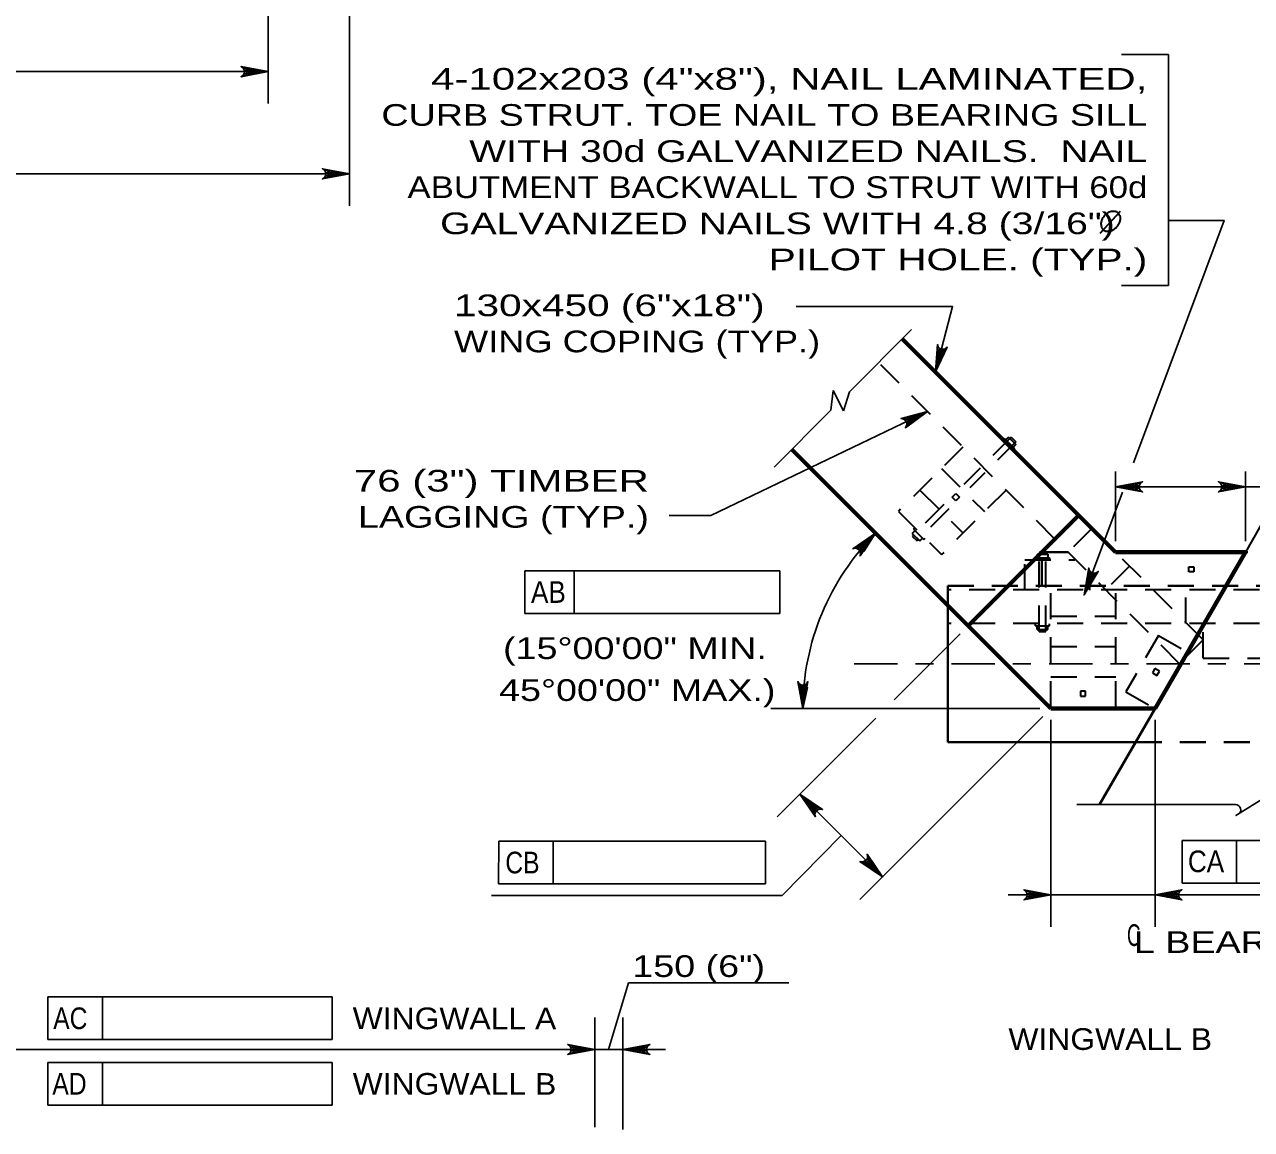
# Model space of a CAD drawing. Extents: x -6.4 to 73.1, y -66 to 0.
# Drawn here: x 51.01 to 57.8, y -57.51 to -51.39 of the extents above; entities that cross this region are included whole.
import ezdxf
from ezdxf.enums import TextEntityAlignment as Align

# ---------------------------------------------------------------- set-up
doc = ezdxf.new("R2010")
doc.units = 0
doc.header["$LTSCALE"] = 0.048
doc.linetypes.add('DOT_DASHED', pattern=[7.7, 5, -1.2, 0.3, -1.2])
doc.linetypes.add('MEDIUM_DASHED', pattern=[4.5, 3, -1.5])
for name, color, linetype, lineweight in [('3', 7, 'Continuous', 35), ('4', 7, 'Continuous', 25), ('5', 7, 'Continuous', 25), ('52', 7, 'Continuous', 25), ('8', 7, 'Continuous', 25)]:
    doc.layers.add(name, color=color, linetype=linetype, lineweight=lineweight)

msp = doc.modelspace()

# ---------------------------------------------------------------- hatches: boundary and pattern name
at = {"layer": '4'}
for points in [[(52.23683, -51.63492), (52.23683, -51.67425), (52.35492, -51.65458)], [(52.687, -52.20067), (52.687, -52.24008), (52.80508, -52.22042)], [(57.16708, -53.9335), (57.16708, -53.97292), (57.049, -53.95325)], [(57.64975, -53.9335), (57.64975, -53.97292), (57.76783, -53.95325)], [(55.65417, -54.31058), (55.62517, -54.28392), (55.7195, -54.21025)], [(55.30283, -55.06208), (55.34217, -55.06375), (55.31742, -55.18092)], [(55.398, -55.7245), (55.37017, -55.75233), (55.30058, -55.65492)], [(55.68883, -56.01525), (55.661, -56.04317), (55.75842, -56.11275)], [(56.57208, -56.19275), (56.57208, -56.23208), (56.69017, -56.21242)], [(57.38583, -56.19275), (57.38583, -56.23208), (57.26775, -56.21242)], [(54.04625, -57.0485), (54.04625, -57.08783), (54.16433, -57.06817)], [(54.43842, -57.0485), (54.43842, -57.08783), (54.32033, -57.06817)]]:
    msp.add_hatch(color=256, dxfattribs=at).paths.add_polyline_path(points)

# ---------------------------------------------------------------- linework, layer by layer
at = {"layer": '3', "lineweight": 25}
for p, q in [((55.91925, -53.08242), (55.57483, -53.42675)), ((55.47233, -53.52925), (55.48533, -53.41992)), ((55.48533, -53.41992), (55.54158, -53.53233)), ((55.54158, -53.53233), (55.57483, -53.42675)), ((55.47233, -53.52925), (55.15725, -53.84442))]:
    msp.add_line(p, q, dxfattribs=at)
at = {"layer": '3', "lineweight": 70}
for p, q in [((57.049, -54.31483), (55.86792, -53.13375)), ((56.69017, -55.18092), (55.25542, -53.74617)), ((56.84483, -54.11067), (56.23233, -54.72308)), ((57.76783, -54.31483), (57.049, -54.31483)), ((57.76783, -54.31483), (57.26775, -55.18092)), ((57.26775, -55.18092), (56.69017, -55.18092))]:
    msp.add_line(p, q, dxfattribs=at)
at = {"layer": '3', "linetype": 'MEDIUM_DASHED'}
for p, q in [((56.71325, -54.24217), (55.73633, -53.26525)), ((56.47133, -53.6775), (56.20917, -53.93967)), ((56.45642, -53.6775), (56.4415, -53.69242)), ((56.45642, -53.6775), (56.49742, -53.7185)), ((56.47133, -53.6775), (56.49742, -53.70358)), ((56.20375, -53.73267), (55.84675, -54.08967)), ((56.49742, -53.70358), (56.2415, -53.95958)), ((56.43408, -53.685), (56.42658, -53.69242)), ((56.43408, -53.685), (56.48992, -53.74092)), ((56.49742, -53.7185), (56.4825, -53.73342)), ((56.48992, -53.74092), (56.4825, -53.74833)), ((56.0845, -53.85192), (56.323, -54.09042)), ((55.96558, -53.97083), (56.20417, -54.20933)), ((56.44225, -53.97117), (56.08525, -54.32817)), ((55.84675, -54.08967), (56.08525, -54.32817)), ((56.097, -54.05183), (55.92317, -54.22567)), ((56.12625, -54.07475), (55.94925, -54.25175)), ((55.92317, -54.21083), (55.93808, -54.19592)), ((55.92317, -54.21083), (55.96417, -54.25175)), ((55.92317, -54.22567), (55.94925, -54.25175)), ((55.93058, -54.18842), (55.93808, -54.181)), ((56.91742, -54.18325), (56.78592, -54.31483)), ((55.96417, -54.25175), (55.97908, -54.23692)), ((57.4035, -54.93242), (56.71325, -54.24217)), ((56.54575, -54.52567), (56.54575, -54.357)), ((56.54575, -54.357), (56.82292, -54.357)), ((56.60467, -54.3465), (56.60467, -54.357)), ((56.60467, -54.3465), (56.68367, -54.3465)), ((56.61517, -54.32542), (56.61517, -54.3465)), ((56.61517, -54.32542), (56.67317, -54.32542)), ((56.62575, -54.31483), (56.66258, -54.31483)), ((56.62575, -54.75392), (56.62575, -54.31483)), ((56.66258, -54.75392), (56.66258, -54.31483)), ((56.67317, -54.32542), (56.67317, -54.3465)), ((56.68367, -54.3465), (56.68367, -54.357)), ((57.53508, -54.80092), (57.049, -54.31483)), ((57.12625, -54.39217), (56.99475, -54.52367)), ((56.90667, -54.52567), (56.90667, -54.44083)), ((58.57767, -54.52367), (56.11933, -54.52367)), ((56.11933, -54.70967), (56.11933, -54.52367)), ((56.69017, -55.17325), (56.69017, -54.50083)), ((57.05108, -55.17325), (57.05108, -54.50083)), ((57.43867, -54.70967), (57.43867, -54.52367)), ((56.69017, -54.66892), (57.05108, -54.66892)), ((58.57767, -54.70967), (56.11933, -54.70967)), ((56.60467, -54.72225), (56.60467, -54.71175)), ((56.60467, -54.72225), (56.68367, -54.72225)), ((56.61517, -54.74333), (56.61517, -54.72225)), ((56.61517, -54.74333), (56.67317, -54.74333)), ((56.62575, -54.75392), (56.66258, -54.75392)), ((56.67317, -54.74333), (56.67317, -54.72225)), ((56.68367, -54.72225), (56.68367, -54.71175)), ((57.535, -54.90208), (57.535, -54.70967)), ((56.69017, -54.83708), (57.05108, -54.83708)), ((57.28708, -54.77542), (57.10667, -55.08792)), ((57.28708, -54.77542), (57.44825, -54.86842)), ((57.53508, -54.80092), (57.4035, -54.93242)), ((57.535, -54.90208), (57.89592, -54.90208)), ((56.69017, -55.00517), (57.05108, -55.00517)), ((57.10667, -55.08792), (57.26775, -55.18092)), ((56.69017, -55.17325), (57.05108, -55.17325))]:
    msp.add_line(p, q, dxfattribs=at)
at = {"layer": '3'}
msp.add_line((57.89317, -54.09775), (57.76783, -54.31483), dxfattribs=at)
at = {"layer": '3', "linetype": 'MEDIUM_DASHED', "lineweight": 40}
for p, q in [((56.64067, -54.50083), (56.64067, -54.31483)), ((56.78592, -54.31483), (56.64067, -54.31483)), ((58.269, -54.31483), (57.76783, -54.31483)), ((56.11933, -54.50083), (58.57767, -54.50083))]:
    msp.add_line(p, q, dxfattribs=at)
at = {"layer": '3', "lineweight": 40}
for p, q in [((56.11933, -55.3675), (56.11933, -54.50083)), ((57.26775, -55.18092), (56.96075, -55.71275)), ((56.11933, -55.367), (57.16033, -55.367))]:
    msp.add_line(p, q, dxfattribs=at)
at = {"layer": '3', "linetype": 'DOT_DASHED', "lineweight": 25}
msp.add_line((55.6005, -54.93242), (64.39775, -54.93242), dxfattribs=at)
at = {"layer": '3', "linetype": 'MEDIUM_DASHED'}
for points in [[(56.16417, -54.03017), (56.14442, -54.0105), (56.16417, -53.99075), (56.18392, -54.0105)], [(57.48333, -54.42417), (57.45542, -54.42417), (57.45542, -54.39625), (57.48333, -54.39625)], [(57.26733, -54.95908), (57.25342, -54.98325), (57.27758, -54.99717), (57.2915, -54.973)], [(56.85392, -55.11208), (56.88183, -55.11208), (56.88183, -55.08417), (56.85392, -55.08417)]]:
    msp.add_lwpolyline(points, close=True, dxfattribs=at)
msp.add_lwpolyline([(55.93058, -54.18842), (55.9865, -54.24433), (55.994, -54.23692)], dxfattribs=at)
at = {"layer": '4'}
for p, q in [((52.35492, -49.4215), (52.35492, -51.83175)), ((52.80508, -49.62817), (52.80508, -52.39758)), ((57.08233, -51.56025), (57.34125, -51.56025)), ((47.55575, -51.65458), (52.35492, -51.65458)), ((52.80508, -52.22042), (42.02958, -52.22042)), ((56.00733, -53.53625), (54.80808, -54.11258)), ((57.049, -54.25325), (57.049, -53.8685)), ((57.76783, -54.25325), (57.76783, -53.8685)), ((57.049, -53.95325), (59.41708, -53.95325)), ((56.87467, -54.55183), (57.08767, -53.9825)), ((54.80817, -54.11258), (54.57608, -54.11258)), ((53.77667, -54.41883), (53.77667, -54.65508)), ((55.18867, -54.41883), (53.77667, -54.41883)), ((53.77667, -54.65508), (53.77667, -54.41883)), ((54.05042, -54.65508), (54.05042, -54.41883)), ((55.18867, -54.65508), (55.18867, -54.41883)), ((53.77667, -54.65508), (55.18867, -54.65508)), ((56.189, -54.76658), (55.82358, -55.132)), ((56.62867, -55.18092), (55.14025, -55.18092)), ((55.72075, -55.23483), (55.17542, -55.78017)), ((56.64667, -55.22442), (55.63317, -56.238)), ((56.69017, -55.2425), (56.69017, -56.38958)), ((57.26775, -55.2425), (57.26775, -56.38958)), ((55.30058, -55.65492), (55.75842, -56.11275)), ((53.63225, -55.91525), (53.63217, -56.1515)), ((53.93467, -55.91525), (53.93467, -56.1515)), ((55.52808, -55.886), (55.20267, -56.21658)), ((58.99208, -55.9115), (57.41725, -55.9115)), ((57.41725, -55.9115), (57.41725, -56.14775)), ((57.71967, -55.9115), (57.71967, -56.14775)), ((53.63217, -56.1515), (55.10942, -56.1515)), ((58.99208, -56.14775), (57.41725, -56.14775)), ((53.5925, -56.21658), (55.20267, -56.21658)), ((56.69017, -56.21242), (56.454, -56.21242)), ((57.77908, -56.21242), (56.69017, -56.21242)), ((57.26775, -56.21242), (58.99725, -56.21242)), ((54.24133, -57.06817), (54.35208, -56.69908)), ((54.35208, -56.69908), (55.23917, -56.69908)), ((51.136, -56.77758), (52.71075, -56.77758)), ((51.136, -56.77758), (51.136, -57.01383)), ((51.43842, -56.77758), (51.43842, -57.01383)), ((52.71075, -56.77758), (52.71075, -57.01383)), ((54.16433, -57.49808), (54.16433, -56.891)), ((54.32033, -57.51117), (54.32033, -56.891)), ((51.136, -57.01383), (52.71075, -57.01383)), ((50.80342, -57.06817), (54.16433, -57.06817)), ((54.04625, -57.06817), (53.92817, -57.06817)), ((54.16433, -57.06817), (54.47625, -57.06817)), ((54.32033, -57.06817), (54.5565, -57.06817)), ((51.136, -57.14008), (52.71075, -57.14008)), ((51.136, -57.14008), (51.136, -57.37625)), ((51.43842, -57.14008), (51.43842, -57.37625)), ((52.71075, -57.14008), (52.71075, -57.37625)), ((51.136, -57.37625), (52.71075, -57.37625))]:
    msp.add_line(p, q, dxfattribs=at)
at = {"layer": '4', "linetype": 'MEDIUM_DASHED', "lineweight": 40}
msp.add_line((57.16033, -55.367), (58.57767, -55.367), dxfattribs=at)
at = {"layer": '4'}
for points in [[(57.34125, -51.56025), (57.34125, -52.83825), (57.08233, -52.83825)], [(52.35492, -51.65458), (52.20575, -51.68258), (52.21725, -51.67458), (52.22317, -51.66458), (52.22492, -51.65458), (52.22317, -51.64458), (52.21725, -51.63458), (52.20575, -51.62658), (52.35492, -51.65458), (52.21725, -51.63458), (52.22317, -51.64458), (52.35492, -51.65458), (52.22492, -51.65458), (52.22317, -51.66458), (52.35492, -51.65458), (52.21725, -51.67458)], [(52.80508, -52.22042), (52.65592, -52.24842), (52.66742, -52.24042), (52.67333, -52.23042), (52.67508, -52.22042), (52.67333, -52.21042), (52.66742, -52.20042), (52.65592, -52.19242), (52.80508, -52.22042), (52.66742, -52.20042), (52.67333, -52.21042), (52.80508, -52.22042), (52.67508, -52.22042), (52.67333, -52.23042), (52.80508, -52.22042), (52.66742, -52.24042)], [(57.14817, -53.82067), (57.65042, -52.47842), (57.34125, -52.47842)], [(56.05083, -53.31667), (56.14633, -52.95492), (55.27967, -52.95492)], [(56.05083, -53.31667), (56.06183, -53.16533), (56.06667, -53.1785), (56.07475, -53.18675), (56.084, -53.191), (56.09408, -53.19183), (56.10533, -53.18867), (56.11592, -53.17958), (56.05083, -53.31667), (56.10533, -53.18867), (56.09408, -53.19183), (56.05083, -53.31667), (56.084, -53.191), (56.07475, -53.18675), (56.05083, -53.31667), (56.06667, -53.1785)], [(56.00733, -53.53625), (55.885, -53.62608), (55.89192, -53.61392), (55.89292, -53.60233), (55.89017, -53.59258), (55.88425, -53.58425), (55.87458, -53.57783), (55.86083, -53.57567), (56.00733, -53.53625), (55.87458, -53.57783), (55.88425, -53.58425), (56.00733, -53.53625), (55.89017, -53.59258), (55.89292, -53.60233), (56.00733, -53.53625), (55.89192, -53.61392)], [(57.049, -53.95325), (57.19817, -53.98125), (57.18667, -53.97325), (57.18075, -53.96325), (57.179, -53.95325), (57.18075, -53.94325), (57.18667, -53.93325), (57.19817, -53.92525), (57.049, -53.95325), (57.18667, -53.93325), (57.18075, -53.94325), (57.049, -53.95325), (57.179, -53.95325), (57.18075, -53.96325), (57.049, -53.95325), (57.18667, -53.97325)], [(57.76783, -53.95325), (57.61867, -53.92525), (57.63017, -53.93325), (57.63608, -53.94325), (57.63783, -53.95325), (57.63608, -53.96325), (57.63017, -53.97325), (57.61867, -53.98125), (57.76783, -53.95325), (57.63017, -53.97325), (57.63608, -53.96325), (57.76783, -53.95325), (57.63783, -53.95325), (57.63608, -53.94325), (57.76783, -53.95325), (57.63017, -53.93325)], [(55.7195, -54.21025), (55.59425, -54.29592), (55.608, -54.29342), (55.61925, -54.29633), (55.62758, -54.30217), (55.63342, -54.31042), (55.63633, -54.32167), (55.63383, -54.3355), (55.7195, -54.21025), (55.63633, -54.32167), (55.63342, -54.31042), (55.7195, -54.21025), (55.62758, -54.30217), (55.61925, -54.29633), (55.7195, -54.21025), (55.608, -54.29342)], [(55.31742, -55.18092), (55.34533, -55.03175), (55.33742, -55.04325), (55.32742, -55.04917), (55.31742, -55.05092), (55.30742, -55.04917), (55.29742, -55.04325), (55.28942, -55.03175), (55.31742, -55.18092), (55.29742, -55.04325), (55.30742, -55.04917), (55.31742, -55.18092), (55.31742, -55.05092), (55.32742, -55.04917), (55.31742, -55.18092), (55.33742, -55.04325)], [(55.30058, -55.65492), (55.38625, -55.78017), (55.38375, -55.76642), (55.38667, -55.75508), (55.3925, -55.74683), (55.40075, -55.741), (55.41208, -55.73808), (55.42583, -55.74058), (55.30058, -55.65492), (55.41208, -55.73808), (55.40075, -55.741), (55.30058, -55.65492), (55.3925, -55.74683), (55.38667, -55.75508), (55.30058, -55.65492), (55.38375, -55.76642)], [(53.63225, -55.91525), (55.1095, -55.91533), (55.10942, -56.1515)], [(55.75842, -56.11275), (55.67275, -55.9875), (55.67525, -56.00125), (55.67233, -56.01258), (55.6665, -56.02083), (55.65825, -56.02667), (55.64692, -56.02958), (55.63317, -56.02708), (55.75842, -56.11275), (55.64692, -56.02958), (55.65825, -56.02667), (55.75842, -56.11275), (55.6665, -56.02083), (55.67233, -56.01258), (55.75842, -56.11275), (55.67525, -56.00125)], [(56.69017, -56.21242), (56.541, -56.18442), (56.5525, -56.19242), (56.55842, -56.20242), (56.56017, -56.21242), (56.55842, -56.22242), (56.5525, -56.23242), (56.541, -56.24042), (56.69017, -56.21242), (56.5525, -56.23242), (56.55842, -56.22242), (56.69017, -56.21242), (56.56017, -56.21242), (56.55842, -56.20242), (56.69017, -56.21242), (56.5525, -56.19242)], [(57.26775, -56.21242), (57.41692, -56.24042), (57.40542, -56.23242), (57.3995, -56.22242), (57.39775, -56.21242), (57.3995, -56.20242), (57.40542, -56.19242), (57.41692, -56.18442), (57.26775, -56.21242), (57.40542, -56.19242), (57.3995, -56.20242), (57.26775, -56.21242), (57.39775, -56.21242), (57.3995, -56.22242), (57.26775, -56.21242), (57.40542, -56.23242)], [(54.16433, -57.06817), (54.01517, -57.09617), (54.02667, -57.08817), (54.03258, -57.07817), (54.03433, -57.06817), (54.03258, -57.05817), (54.02667, -57.04817), (54.01517, -57.04017), (54.16433, -57.06817), (54.02667, -57.04817), (54.03258, -57.05817), (54.16433, -57.06817), (54.03433, -57.06817), (54.03258, -57.07817), (54.16433, -57.06817), (54.02667, -57.08817)], [(54.32033, -57.06817), (54.4695, -57.04017), (54.458, -57.04817), (54.45208, -57.05817), (54.45033, -57.06817), (54.45208, -57.07817), (54.458, -57.08817), (54.4695, -57.09617), (54.32033, -57.06817), (54.458, -57.08817), (54.45208, -57.07817), (54.32033, -57.06817), (54.45033, -57.06817), (54.45208, -57.05817), (54.32033, -57.06817), (54.458, -57.04817)]]:
    msp.add_lwpolyline(points, dxfattribs=at)
for points in [[(52.23683, -51.63492), (52.23683, -51.67425), (52.35492, -51.65458)], [(52.687, -52.20067), (52.687, -52.24008), (52.80508, -52.22042)], [(57.16708, -53.9335), (57.16708, -53.97292), (57.049, -53.95325)], [(57.64975, -53.9335), (57.64975, -53.97292), (57.76783, -53.95325)], [(55.65417, -54.31058), (55.62517, -54.28392), (55.7195, -54.21025)], [(55.30283, -55.06208), (55.34217, -55.06375), (55.31742, -55.18092)], [(55.398, -55.7245), (55.37017, -55.75233), (55.30058, -55.65492)], [(55.68883, -56.01525), (55.661, -56.04317), (55.75842, -56.11275)], [(56.57208, -56.19275), (56.57208, -56.23208), (56.69017, -56.21242)], [(57.38583, -56.19275), (57.38583, -56.23208), (57.26775, -56.21242)], [(54.04625, -57.0485), (54.04625, -57.08783), (54.16433, -57.06817)], [(54.43842, -57.0485), (54.43842, -57.08783), (54.32033, -57.06817)]]:
    msp.add_lwpolyline(points, close=True, dxfattribs=at)
msp.add_arc((56.69025, -55.18099), 1.37279, 135.00021, 179.99884, dxfattribs=at)
at = {"layer": '5', "lineweight": 35}
msp.add_line((56.9645, -52.54883), (57.0765, -52.42625), dxfattribs=at)
msp.add_spline([(57.06483, -52.43833), (57.05608, -52.4315), (57.04733, -52.42908), (57.03633, -52.42808), (57.03008, -52.42808), (57.01933, -52.43058), (57.0095, -52.43508), (57.00258, -52.439), (56.98933, -52.44958), (56.979, -52.46308), (56.97275, -52.47575), (56.96908, -52.48733), (56.968, -52.49808), (56.96908, -52.50733), (56.97358, -52.5205), (56.97833, -52.52733), (56.988, -52.53458), (57.0025, -52.53808), (57.019, -52.53758), (57.03983, -52.52808), (57.05508, -52.515), (57.06658, -52.49908), (57.07408, -52.4825), (57.07658, -52.46408), (57.07333, -52.45225), (57.06533, -52.43833)], degree=3, dxfattribs=at)
at = {"layer": '52'}
msp.add_lwpolyline([(56.87467, -54.55183), (56.90075, -54.40233), (56.90242, -54.40908), (56.90417, -54.41583), (56.90783, -54.42042), (56.91142, -54.42492), (56.91583, -54.4275), (56.92025, -54.43), (56.92517, -54.431), (56.93017, -54.43192), (56.93592, -54.43092), (56.94158, -54.42992), (56.94733, -54.42592), (56.95308, -54.42192), (56.87467, -54.55183), (56.94733, -54.42592), (56.94158, -54.42992), (56.87467, -54.55183), (56.93592, -54.43092), (56.93017, -54.43192), (56.87467, -54.55183), (56.92517, -54.431), (56.92025, -54.43), (56.87467, -54.55183), (56.91583, -54.4275), (56.91142, -54.42492), (56.87467, -54.55183), (56.90783, -54.42042), (56.90417, -54.41583), (56.87467, -54.55183), (56.90242, -54.40908)], dxfattribs=at)
at = {"layer": '8'}
msp.add_line((56.83408, -55.71275), (57.71383, -55.71275), dxfattribs=at)
msp.add_lwpolyline([(57.728, -55.76575), (57.716, -55.77325), (57.90842, -55.65233), (57.89558, -55.66042)], dxfattribs=at)
msp.add_arc((57.71385, -55.74122), 0.02841, 300, 90, dxfattribs=at)

# ---------------------------------------------------------------- texts
at = {"layer": '4', "width": 0.9}
for s, p in [('AB', (53.90771, -54.59558)), ('CA', (57.54988, -56.08667))]:
    msp.add_text(s, height=0.12, dxfattribs=at).set_placement(p, align=Align.CENTER)
at = {"layer": '4', "width": 0.85}
for s, rotation, p in [('CB', 359.937, (53.76385, -56.09336)), ('AC', 359.938, (51.25973, -56.95569)), ('AD', 359.938, (51.25498, -57.31819))]:
    msp.add_text(s, height=0.12, rotation=rotation, dxfattribs=at).set_placement(p, align=Align.CENTER)
at = {"layer": '4'}
for s, width, p in [('C', 0.65, (57.112, -56.49525)), ('L BEARINGS & BEARING SILL', 1.3, (57.1505, -56.53367)), ('WINGWALL B', 1.1, (56.45542, -57.07075))]:
    msp.add_text(s, height=0.12, dxfattribs=dict(at, width=width)).set_placement(p)
at = {"layer": '4', "width": 1.1}
for s, p in [('WINGWALL A', (52.8235, -56.95575)), ('WINGWALL B', (52.8235, -57.31825))]:
    msp.add_text(s, height=0.12, rotation=359.938, dxfattribs=at).set_placement(p)
at = {"layer": '5'}
for s, width, p in [('4-102x203 (4"x8"), NAIL LAMINATED,', 1.45, (57.225, -51.75433)), ('CURB STRUT. TOE NAIL TO BEARING SILL', 1.3, (57.225, -51.95433)), ('WITH 30d GALVANIZED NAILS.  NAIL', 1.35, (57.225, -52.15433)), ('ABUTMENT BACKWALL TO STRUT WITH 60d', 1.2, (57.225, -52.35433)), ('GALVANIZED NAILS WITH 4.8 (3/16")   ', 1.35, (57.225, -52.55433)), ('PILOT HOLE. (TYP.)', 1.4, (57.225, -52.75433)), ('76 (3") TIMBER', 1.45, (54.46425, -53.9795)), ('LAGGING (TYP.)', 1.3, (54.46425, -54.1795))]:
    msp.add_text(s, height=0.12, dxfattribs=dict(at, width=width)).set_placement(p, align=Align.RIGHT)
for s, width, p in [('130x450 (6"x18")', 1.4, (53.38467, -53.00833)), ('WING COPING (TYP.)', 1.25, (53.38467, -53.20833)), ('150 (6")', 1.3, (54.3725, -56.66692))]:
    msp.add_text(s, height=0.12, dxfattribs=dict(at, width=width)).set_placement(p)
at = {"layer": '5', "width": 1.3}
for s, p in [('(15°00\'00" MIN.', (54.38704, -54.90667)), ('45°00\'00" MAX.)', (54.39979, -55.13867))]:
    msp.add_text(s, height=0.12, dxfattribs=at).set_placement(p, align=Align.CENTER)

doc.saveas('drawing.dxf')
